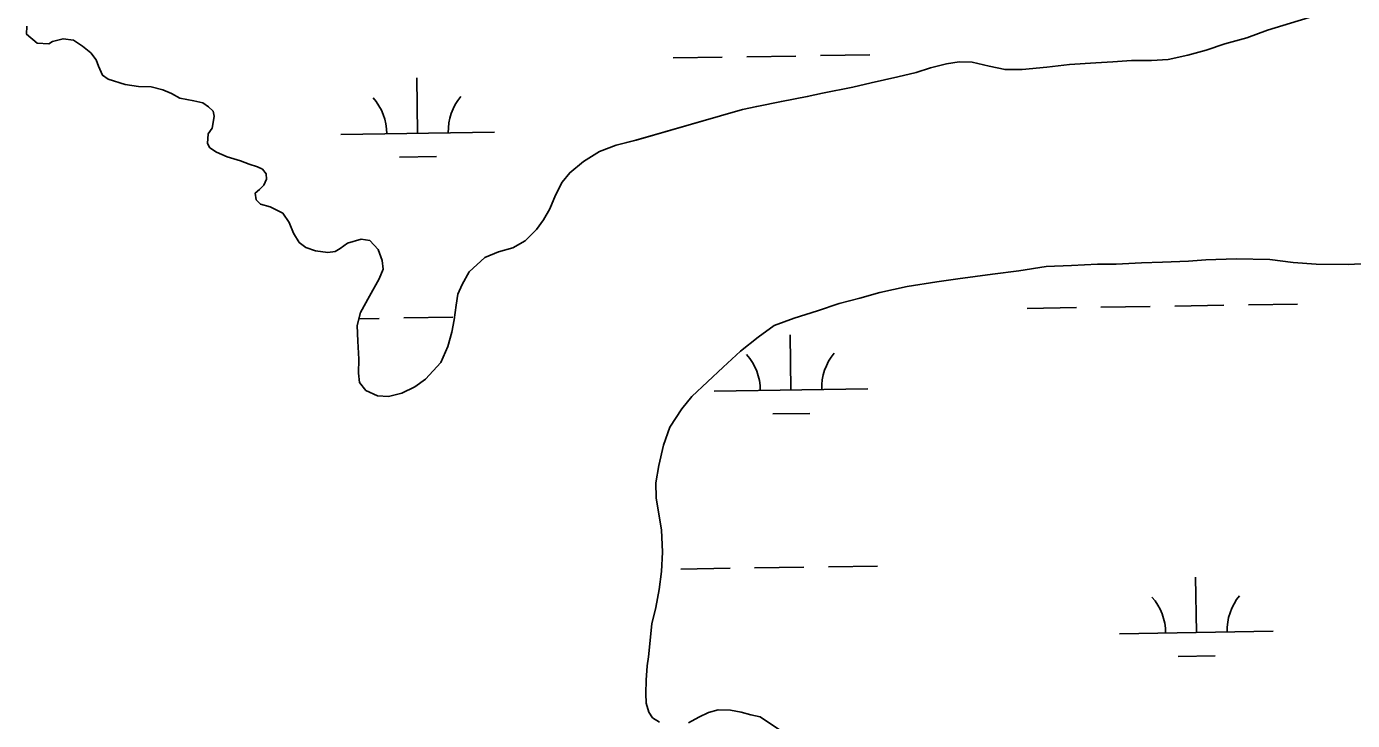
# Model space of a CAD drawing. Extents: x 3823584 to 3861785, y 301729 to 327625.
# Drawn here: x 3851827 to 3852690, y 309058 to 309509 of the extents above; entities that cross this region are included whole.
import ezdxf

# ---------------------------------------------------------------- set-up
doc = ezdxf.new("R2010")
doc.units = 0
doc.layers.add('V-TOPO-SHOR', color=7, linetype='Continuous')
doc.layers.add('V-WETL-SWMP', color=7, linetype='Continuous')

msp = doc.modelspace()

# ---------------------------------------------------------------- linework, layer by layer
at = {"layer": 'V-TOPO-SHOR'}
for points in [[(3852676.75, 309519.65), (3852634.59, 309506.75), (3852621.32, 309501.91), (3852606.87, 309497.88), (3852594.82, 309493.8), (3852582.78, 309490.51), (3852569.96, 309487.65), (3852559.19, 309487.11), (3852546.04, 309487.04), (3852534.06, 309486.15), (3852522.89, 309485.63), (3852505.73, 309484.47), (3852490.94, 309482.84), (3852474.96, 309481.24), (3852463.8, 309481.13), (3852453.5, 309483.38), (3852442.41, 309486.04), (3852434.05, 309486.25), (3852425.65, 309484.87), (3852415.22, 309482.34), (3852405.98, 309479.38), (3852393.96, 309476.49), (3852376.73, 309472.54), (3852364.7, 309469.65), (3852345.08, 309465.76), (3852335.06, 309463.61), (3852318.25, 309460.45), (3852302.23, 309457.26), (3852293.01, 309455.1), (3852278.57, 309451.08), (3852223.59, 309435.31), (3852210.75, 309432.05), (3852199.89, 309427.93), (3852189.37, 309421.42), (3852180.42, 309414.08), (3852175.48, 309407.82), (3852171.29, 309399.56), (3852167.48, 309390.49), (3852163.32, 309383.42), (3852158.78, 309377.16), (3852151.43, 309369.77), (3852143.34, 309365.19), (3852134.11, 309362.63), (3852125.25, 309358.87), (3852115.06, 309349.56), (3852110.47, 309341.31), (3852107.52, 309335), (3852106.55, 309327.86), (3852105.12, 309318.33), (3852103.72, 309310.39), (3852101.1, 309300.9), (3852096.46, 309290.65), (3852086.62, 309279.74), (3852079.72, 309274.73), (3852071.25, 309270.56), (3852062.43, 309268.39), (3852055.27, 309268.97), (3852047.79, 309272.34), (3852043.54, 309277.63), (3852042.89, 309283.62), (3852043.12, 309292.78), (3852042.61, 309304.35), (3852042.07, 309314.72), (3852044.27, 309323.03), (3852050.11, 309333.65), (3852056.37, 309345.04)], [(3852056.37, 309345.04), (3852058.92, 309351.36), (3852058.26, 309356.95), (3852055.65, 309364.19), (3852050.22, 309369.9), (3852044.66, 309370.84), (3852035.83, 309368.27), (3852030.96, 309364.8), (3852027.73, 309362.89), (3852022.93, 309362.22), (3852014.99, 309363.21), (3852008.67, 309365.36), (3852004.36, 309368.66), (3852000.53, 309374.73), (3851997.91, 309381.57), (3851993.68, 309387.65), (3851985.42, 309391.84), (3851979.08, 309393.59), (3851976.37, 309396.45), (3851975.68, 309400.85), (3851978.53, 309403.17), (3851981.38, 309405.89), (3851983.08, 309409.83), (3851982.77, 309413.42), (3851980.45, 309416.27), (3851977.3, 309417.94), (3851971.77, 309419.67), (3851966.24, 309421.8), (3851957.54, 309424.41), (3851950.44, 309427.38), (3851946.13, 309430.28), (3851944.61, 309433.1), (3851945.16, 309439.46), (3851947.64, 309442.99), (3851948.57, 309448.14), (3851949.04, 309450.92), (3851948.32, 309454.13), (3851945.2, 309456.99), (3851941.68, 309459.47), (3851935.73, 309460.82), (3851926.62, 309462.64), (3851921.11, 309465.56), (3851915.59, 309468.09), (3851908.07, 309469.88), (3851899.71, 309470.08), (3851890.97, 309471.49), (3851879.91, 309474.96), (3851876.38, 309477.44), (3851873.74, 309483.48), (3851872.25, 309487.5), (3851868.77, 309491.97), (3851863.31, 309496.49), (3851857.42, 309500.22), (3851850.67, 309501.19), (3851843.85, 309499.37), (3851841.43, 309497.83), (3851833.87, 309498.42), (3851826.84, 309504.17), (3851826.97, 309509.35)], [(3852238.93, 309056.54), (3852234.3, 309059.4), (3852232.04, 309062.98), (3852230.22, 309068.91), (3852229.99, 309075.19), (3852230.2, 309083.81), (3852230.83, 309093.21), (3852231.76, 309099.06), (3852233.86, 309120.58), (3852236.48, 309131.1), (3852238.73, 309142.8), (3852240.2, 309154.53), (3852240.9, 309167.06), (3852240.09, 309181.59), (3852238.38, 309191.83), (3852236.69, 309202.46), (3852236.54, 309212.26), (3852238.39, 309223.59), (3852241.46, 309236.84), (3852245.68, 309248.5), (3852253.43, 309260.46), (3852259.9, 309268.53), (3852280.37, 309287.63), (3852291.61, 309297.93), (3852303.21, 309307.06), (3852313.59, 309314.64), (3852326.65, 309319.41), (3852341.67, 309324.13), (3852355.9, 309328.88), (3852369.32, 309332.46), (3852382.35, 309336.06), (3852400.09, 309339.93), (3852419.38, 309342.98), (3852433.15, 309344.99), (3852455.58, 309347.96), (3852472.89, 309350.27), (3852490.6, 309352.97), (3852507.08, 309353.73), (3852523.96, 309354.49), (3852536.12, 309354.58), (3852552.61, 309355.34), (3852566.34, 309355.78), (3852583.22, 309356.54), (3852594.62, 309357.43), (3852614.24, 309358.12), (3852636.18, 309357.57), (3852651.42, 309355.62), (3852666.3, 309354.47), (3852687.07, 309354.34), (3852708.27, 309355.38)], [(3852318.38, 309050.64), (3852304.5, 309060), (3852298.26, 309061.33), (3852292.03, 309063.06), (3852285, 309064.41), (3852277.17, 309064.6), (3852270.85, 309062.8), (3852264.5, 309059.82), (3852257.74, 309056.07)]]:
    msp.add_lwpolyline(points, dxfattribs=at)
at = {"layer": 'V-WETL-SWMP'}
for p, q in [((3852343.7, 309490.24), (3852375.7, 309490.73)), ((3852247.71, 309488.76), (3852279.71, 309489.25)), ((3852295.71, 309489.5), (3852327.7, 309489.99)), ((3852081.38, 309439.76), (3852080.83, 309475.75)), ((3852031.39, 309438.99), (3852131.38, 309440.53)), ((3852069.62, 309424.14), (3852093.62, 309424.51)), ((3852478.25, 309325.79), (3852510.25, 309326.29)), ((3852526.25, 309326.53), (3852558.24, 309327.03)), ((3852574.24, 309327.27), (3852606.24, 309327.77)), ((3852622.23, 309328.01), (3852654.23, 309328.51)), ((3852043.22, 309319.08), (3852056.39, 309319.29)), ((3852072.39, 309319.53), (3852104.39, 309320.03)), ((3852324.46, 309272.67), (3852323.91, 309308.67)), ((3852274.47, 309271.9), (3852374.45, 309273.44)), ((3852312.7, 309257.06), (3852336.7, 309257.43)), ((3852252.84, 309156.12), (3852284.84, 309156.62)), ((3852300.83, 309156.86), (3852332.83, 309157.36)), ((3852348.83, 309157.6), (3852380.83, 309158.1)), ((3852588.36, 309114.86), (3852587.81, 309150.86)), ((3852538.37, 309114.09), (3852638.35, 309115.63)), ((3852576.6, 309099.25), (3852600.6, 309099.62))]:
    msp.add_line(p, q, dxfattribs=at)
for points in [[(3852676.75, 309519.65), (3852634.59, 309506.75), (3852621.32, 309501.91), (3852606.87, 309497.88), (3852594.82, 309493.8), (3852582.78, 309490.51), (3852569.96, 309487.65), (3852559.19, 309487.12), (3852546.04, 309487.05), (3852534.06, 309486.15), (3852522.89, 309485.63), (3852505.73, 309484.46), (3852490.94, 309482.84), (3852474.96, 309481.25), (3852463.8, 309481.13), (3852453.5, 309483.38), (3852442.41, 309486.04), (3852434.05, 309486.25), (3852425.65, 309484.87), (3852415.22, 309482.34), (3852405.98, 309479.38), (3852393.96, 309476.49), (3852376.73, 309472.54), (3852364.7, 309469.65), (3852345.08, 309465.76), (3852335.06, 309463.61), (3852318.25, 309460.45), (3852302.23, 309457.26), (3852293.01, 309455.1), (3852278.57, 309451.08), (3852223.58, 309435.31), (3852210.75, 309432.05), (3852199.89, 309427.93), (3852189.37, 309421.42), (3852180.42, 309414.08), (3852175.48, 309407.82), (3852171.29, 309399.56), (3852167.48, 309390.49), (3852163.32, 309383.42), (3852158.78, 309377.16), (3852151.42, 309369.77), (3852143.34, 309365.19), (3852134.11, 309362.63), (3852125.25, 309358.87), (3852115.06, 309349.56), (3852110.47, 309341.31), (3852107.52, 309335), (3852106.55, 309327.86), (3852105.12, 309318.33), (3852103.72, 309310.39), (3852101.1, 309300.9), (3852096.46, 309290.65), (3852086.62, 309279.74), (3852079.72, 309274.73), (3852071.25, 309270.56)], [(3852056.37, 309345.04), (3852058.92, 309351.36), (3852058.26, 309356.95), (3852055.65, 309364.19), (3852050.22, 309369.9), (3852044.66, 309370.84), (3852035.83, 309368.27), (3852030.96, 309364.8), (3852027.73, 309362.89), (3852022.93, 309362.22), (3852014.99, 309363.21), (3852008.67, 309365.36), (3852004.36, 309368.66), (3852000.53, 309374.73), (3851997.91, 309381.57), (3851993.68, 309387.65), (3851985.42, 309391.84), (3851979.08, 309393.59), (3851976.37, 309396.45), (3851975.68, 309400.85), (3851978.53, 309403.17), (3851981.38, 309405.89), (3851983.08, 309409.83), (3851982.77, 309413.42), (3851980.45, 309416.27), (3851977.3, 309417.94), (3851971.77, 309419.67), (3851966.24, 309421.8), (3851957.54, 309424.41), (3851950.44, 309427.38), (3851946.13, 309430.27), (3851944.61, 309433.1), (3851945.16, 309439.46), (3851947.64, 309442.99), (3851948.57, 309448.14), (3851949.04, 309450.92), (3851948.32, 309454.13), (3851945.2, 309456.99), (3851941.68, 309459.47), (3851935.73, 309460.82), (3851926.62, 309462.64), (3851921.11, 309465.56), (3851915.59, 309468.09), (3851908.07, 309469.87), (3851899.71, 309470.08), (3851890.98, 309471.49), (3851879.9, 309474.96), (3851876.38, 309477.44), (3851873.74, 309483.48), (3851872.25, 309487.5), (3851868.77, 309491.97), (3851863.31, 309496.49), (3851857.42, 309500.22), (3851850.67, 309501.19), (3851843.85, 309499.37), (3851841.43, 309497.83), (3851833.87, 309498.42), (3851826.84, 309504.17), (3851826.97, 309509.35)], [(3852238.93, 309056.54), (3852234.3, 309059.4), (3852232.04, 309062.98), (3852230.22, 309068.91), (3852229.99, 309075.19), (3852230.2, 309083.81), (3852230.83, 309093.21), (3852231.76, 309099.06), (3852233.86, 309120.58), (3852236.48, 309131.1), (3852238.73, 309142.8), (3852240.2, 309154.53), (3852240.9, 309167.06), (3852240.09, 309181.59), (3852238.38, 309191.83), (3852236.69, 309202.46), (3852236.54, 309212.26), (3852238.39, 309223.59), (3852241.46, 309236.84), (3852245.68, 309248.5), (3852253.43, 309260.46), (3852259.9, 309268.53), (3852280.37, 309287.63), (3852291.61, 309297.93), (3852303.21, 309307.06), (3852313.59, 309314.64), (3852326.65, 309319.41), (3852341.67, 309324.13), (3852355.9, 309328.88), (3852369.32, 309332.46), (3852382.35, 309336.06), (3852400.09, 309339.93), (3852419.38, 309342.98), (3852433.15, 309344.99), (3852455.58, 309347.96), (3852472.89, 309350.27), (3852490.6, 309352.97), (3852507.08, 309353.73), (3852523.96, 309354.49), (3852536.12, 309354.58), (3852552.61, 309355.34), (3852566.34, 309355.78), (3852583.22, 309356.54), (3852594.62, 309357.43), (3852614.24, 309358.12), (3852636.18, 309357.57), (3852651.42, 309355.62), (3852666.29, 309354.47), (3852687.07, 309354.34), (3852708.27, 309355.38)], [(3852071.25, 309270.56), (3852062.43, 309268.39), (3852055.27, 309268.97), (3852047.79, 309272.34), (3852043.54, 309277.63), (3852042.89, 309283.62), (3852043.12, 309292.78), (3852042.61, 309304.35), (3852042.07, 309314.72), (3852044.27, 309323.03), (3852050.11, 309333.65), (3852056.37, 309345.04)], [(3852318.38, 309050.64), (3852304.5, 309060), (3852298.26, 309061.33), (3852292.03, 309063.06), (3852285, 309064.41), (3852277.17, 309064.6), (3852270.85, 309062.8), (3852264.5, 309059.82), (3852257.74, 309056.07)]]:
    msp.add_lwpolyline(points, dxfattribs=at)
for centre, start, end in [((3852026.14, 309439.38), 0.11154, 41.6552), ((3852136.61, 309441.08), 140.11153, 181.65519), ((3852269.22, 309272.3), 0.11154, 41.6552), ((3852379.69, 309274), 140.11153, 181.65519), ((3852533.12, 309114.48), 0.11154, 41.6552), ((3852643.59, 309116.19), 140.11153, 181.65519)]:
    msp.add_arc(centre, 35.25, start, end, dxfattribs=at)

doc.saveas('drawing.dxf')
